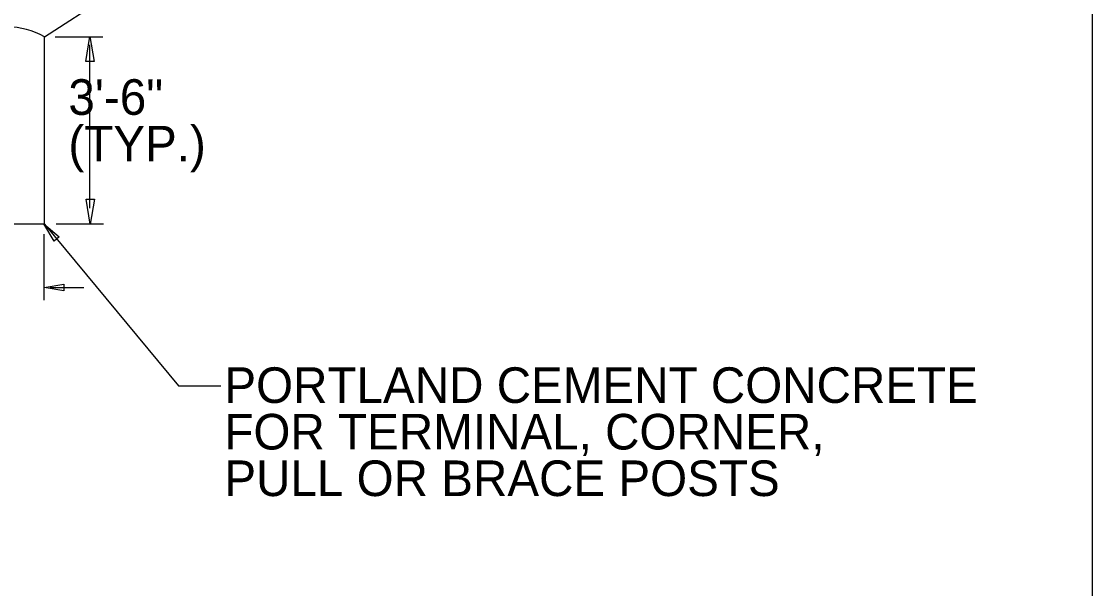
# Model space of a CAD drawing. Extents: x 0 to 1270, y 0 to 830.
# Drawn here: x 1122.5 to 1270, y 301.8 to 379.9 of the extents above; entities that cross this region are included whole.
import ezdxf

# ---------------------------------------------------------------- set-up
doc = ezdxf.new("R2010")
doc.units = 0
for name, color, linetype in [('CT_Border_Perimeter_Shape', 7, 'Continuous'), ('CT_Dimensions', 7, 'Continuous'), ('CT_Title_Block_Text', 7, 'Continuous'), ('sb_Chainlink Fence', 7, 'Continuous'), ('sb_Existing Concrete', 7, 'Continuous')]:
    doc.layers.add(name, color=color, linetype=linetype)

# ---------------------------------------------------------------- blocks, each defined once
blk = doc.blocks.new('BDR_CTDOT_Standards')
at = {"layer": 'CT_Border_Perimeter_Shape'}
blk.add_lwpolyline([(0, 0), (1270, 0), (1270, 830), (0, 830)], close=True, dxfattribs=at)

msp = doc.modelspace()

# ---------------------------------------------------------------- linework, layer by layer
at = {"layer": 'CT_Dimensions'}
for p, q in [((1127.16, 377.8), (1133.71, 377.8)), ((1131.92, 354.18), (1131.92, 376.7)), ((1125.65, 351.98), (1144.14, 329.72)), ((1127.29, 352.03), (1133.78, 352.03)), ((1125.63, 341.55), (1125.63, 350.61)), ((1126.45, 343.29), (1131.08, 343.29)), ((1144.14, 329.72), (1149.95, 329.74))]:
    msp.add_line(p, q, dxfattribs=at)
for points in [[(1131.35, 374.38), (1131.92, 377.81), (1132.49, 374.38)], [(1132.55, 355.42), (1131.98, 351.99), (1131.4, 355.42)], [(1126.99, 349.64), (1125.58, 352.04), (1127.7, 350.23)], [(1128.35, 342.81), (1125.61, 343.27), (1128.35, 343.73)]]:
    msp.add_lwpolyline(points, close=True, dxfattribs=at)
at = {"layer": 'sb_Chainlink Fence'}
msp.add_line((1125.65, 377.8), (1226.59, 442.88), dxfattribs=at)
at = {"layer": 'sb_Existing Concrete'}
for q in [(1125.65, 377.8), (1115.54, 351.98)]:
    msp.add_line((1125.65, 351.98), q, dxfattribs=at)
msp.add_arc((1120.63, 368.98), 10.15, 60.3124, 120.0471, dxfattribs=at)

# ---------------------------------------------------------------- block references
at = {"layer": 'CT_Title_Block_Text'}
msp.add_blockref('BDR_CTDOT_Standards', (0, 0), dxfattribs=at)

# ---------------------------------------------------------------- texts
at = {"layer": 'CT_Dimensions'}
for s, p in [(' 3\'-6"', (1127.14, 367.04)), (' (TYP.)', (1127.14, 360.62))]:
    msp.add_text(s, height=4.901, rotation=360, dxfattribs=at).set_placement(p)
for s, p in [('PORTLAND CEMENT CONCRETE', (1150.44, 327.38)), ('FOR TERMINAL, CORNER, ', (1150.44, 320.97)), ('PULL OR BRACE POSTS', (1150.44, 314.56))]:
    msp.add_text(s, height=4.9005, dxfattribs=at).set_placement(p)

doc.saveas('drawing.dxf')
